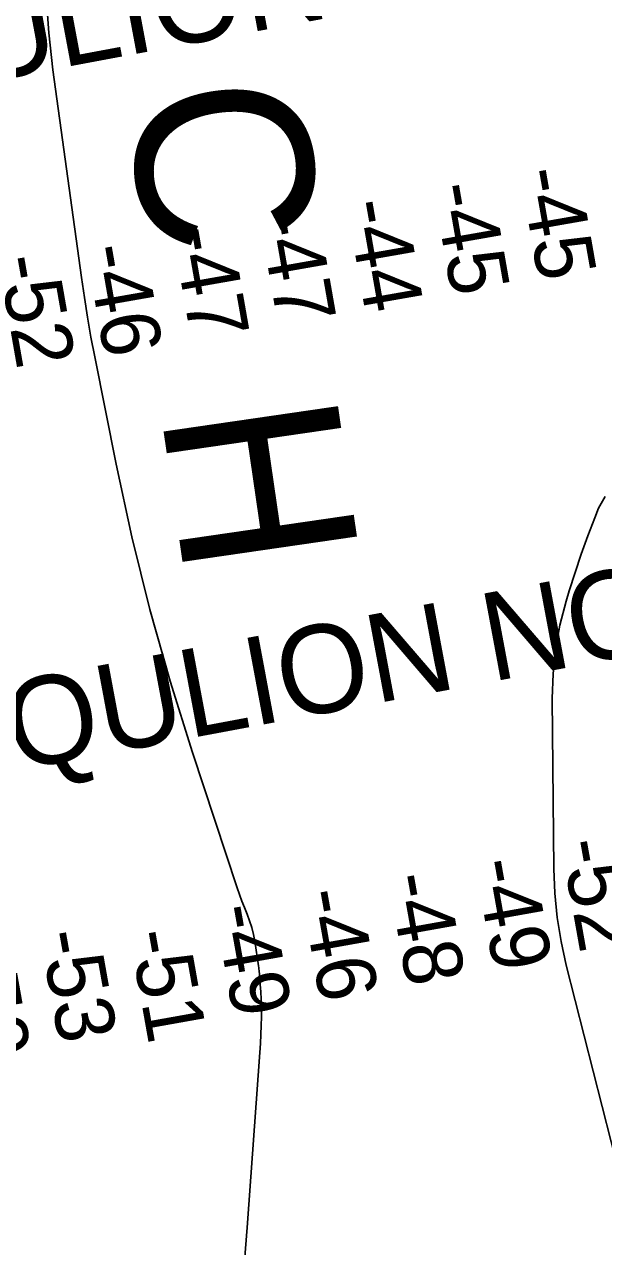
# Model space of a CAD drawing. Extents: x 3419139 to 3457078, y 540382 to 565875.
# Drawn here: x 3439284 to 3439941, y 548472 to 549858 of the extents above; entities that cross this region are included whole.
import ezdxf

# ---------------------------------------------------------------- set-up
doc = ezdxf.new("R2010")
doc.units = 0
for name, color, linetype in [('V-CHAN-NAID', 7, 'Continuous'), ('V-RIVR-IDEN', 7, 'Continuous'), ('V-RIVR-RANG', 7, 'Continuous'), ('V-TOPO-MAJR', 7, 'Continuous')]:
    doc.layers.add(name, color=color, linetype=linetype)

msp = doc.modelspace()

# ---------------------------------------------------------------- linework, layer by layer
at = {"layer": 'V-TOPO-MAJR'}
for points in [[(3439308.9, 549890.2), (3439311.9, 549848.1), (3439316.4, 549806), (3439349, 549570.4), (3439352.3, 549547.9), (3439355.9, 549525.4), (3439359.8, 549503), (3439364.1, 549480.6), (3439388.2, 549359), (3439406.3, 549276.3), (3439426.4, 549194.1), (3439449.6, 549112.7), (3439474.8, 549031.9), (3439525.8, 548878.4), (3439528.4, 548870.9), (3439531.1, 548863.3), (3439534, 548855.9), (3439537, 548848.4), (3439539.8, 548841), (3439542.2, 548833.4), (3439544.1, 548825.6), (3439545.6, 548817.8), (3439549.9, 548790), (3439550.3, 548787.8), (3439550.8, 548783.3), (3439551, 548781.1), (3439551.9, 548768.9), (3439552.4, 548760.6), (3439552.8, 548752.3), (3439553, 548744), (3439553.1, 548735.7), (3439553.1, 548732.1), (3439552.9, 548722.1), (3439552.6, 548712), (3439552.1, 548701.9), (3439551.5, 548691.8), (3439536.9, 548493), (3439532.7, 548440.5)], [(3439943.1, 549322), (3439935.6, 549308.8), (3439931.3, 549297.9), (3439923.5, 549277.4), (3439916, 549256.9), (3439909.1, 549236.1), (3439902.5, 549215.3), (3439898.8, 549203.3), (3439891.9, 549176.1), (3439886.7, 549148.8), (3439884, 549121), (3439883, 549093.1), (3439884.9, 548900), (3439886.2, 548872.4), (3439888.8, 548844.9), (3439893.3, 548817.7), (3439899.1, 548790.7), (3439960.2, 548550.1)]]:
    msp.add_lwpolyline(points, dxfattribs=at)

# ---------------------------------------------------------------- texts
at = {"layer": 'V-CHAN-NAID'}
for p in [(3438186.9, 549595.1), (3438331.2, 548834.5)]:
    msp.add_text('SUGARLAND EQULION NO. 1 ', height=100, rotation=10.5984, dxfattribs=at).set_placement(p)
at = {"layer": 'V-RIVR-IDEN'}
for s, rotation, p in [('C', 278.153, (3439397.8, 549781.2)), ('H', 278.2679, (3439439, 549417.6))]:
    msp.add_text(s, height=200, rotation=rotation, dxfattribs=at).set_placement(p)
at = {"layer": 'V-RIVR-RANG'}
for s, rotation, p in [('-45', 279.9599, (3439845.9, 549691.2)), ('-45', 279.9599, (3439747.4, 549674.2)), ('-44', 279.9599, (3439649.2, 549655.3)), ('-47', 279.9599, (3439550.1, 549641.1)), ('-47', 279.9599, (3439451.6, 549624.1)), ('-46', 279.9599, (3439353.5, 549604.4)), ('-52', 279.9599, (3439254.2, 549592.1)), ('-52', 280.1214, (3439892.6, 548930)), ('-49', 280.1214, (3439795, 548907.7)), ('-48', 280.1214, (3439696.3, 548891.2)), ('-46', 280.1214, (3439597.9, 548873.3)), ('-49', 280.1214, (3439499.5, 548855.8)), ('-53', 280.1214, (3439301.5, 548826.6)), ('-51', 280.1214, (3439403, 548827)), ('-50', 280.1214, (3439203.5, 548806.9))]:
    msp.add_text(s, height=67, rotation=rotation, dxfattribs=at).set_placement(p)

doc.saveas('drawing.dxf')
